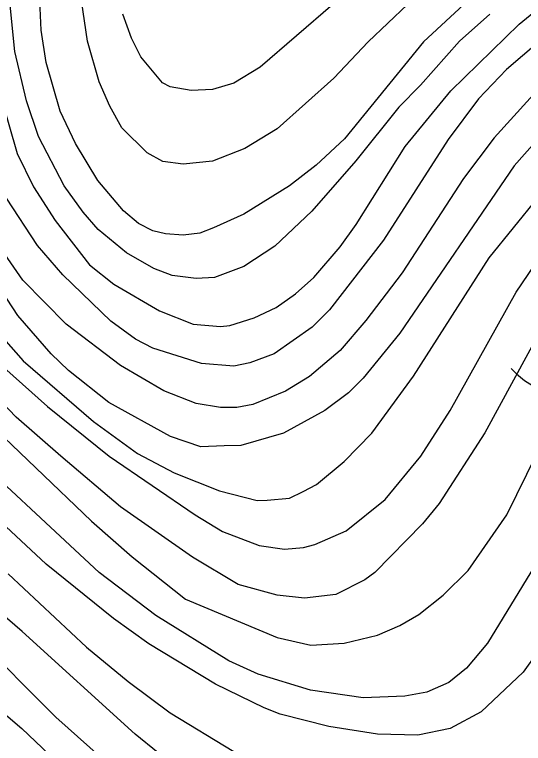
# Model space of a CAD drawing. Extents: x -709584 to -702006, y -1161789 to -1157496.
# Drawn here: x -708051.5 to -707906, y -1161156.7 to -1160948.3 of the extents above; entities that cross this region are included whole.
import ezdxf

# ---------------------------------------------------------------- set-up
doc = ezdxf.new("R2010")
doc.units = 0
for name, color, linetype in [('120_vrstevnice hlavní', 7, 'Continuous'), ('122_vrstevnice základní', 7, 'Continuous'), ('411_akumulovaný odtok', 7, 'Continuous')]:
    doc.layers.add(name, color=color, linetype=linetype)

msp = doc.modelspace()

# ---------------------------------------------------------------- linework, layer by layer
at = {"layer": '120_vrstevnice hlavní'}
for points in [[(-707850.99, -1160930.01), (-707880.5, -1160959.66), (-707908.7, -1160991.48), (-707941.39, -1161039.36), (-707951.8, -1161052.23), (-707956.03, -1161056.41), (-707962.8, -1161061.49), (-707974.66, -1161068), (-707986.81, -1161071.47), (-707991.58, -1161071.62), (-707998.25, -1161071.87), (-708006.96, -1161068.93), (-708024.56, -1161059.18), (-708036.13, -1161050.06), (-708041.05, -1161045.29), (-708050.6, -1161034.3), (-708064.34, -1161013.47)], [(-707914.2, -1160937.1), (-707934.59, -1160956.04), (-707957.16, -1160983.82), (-707965.26, -1160991.34), (-707972.92, -1160997.27), (-707985.94, -1161005.37), (-707994.62, -1161009.27), (-707998.55, -1161010.76), (-708003.3, -1161011.3), (-708008.4, -1161010.98), (-708011.98, -1161010.14), (-708016.03, -1161007.97), (-708020.37, -1161004.36), (-708027.74, -1160995.68), (-708034.11, -1160985.12), (-708038.45, -1160975.86), (-708042.5, -1160961.98), (-708043.94, -1160952.72), (-708044.96, -1160929.57)], [(-707843.03, -1161003.63), (-707864.87, -1161030.54), (-707867.77, -1161034.88), (-707881.07, -1161060.91), (-707901.76, -1161104.3), (-707916.25, -1161128.05), (-707922.3, -1161135.14), (-707927.34, -1161139.3), (-707933.64, -1161141.99), (-707939.94, -1161143.22), (-707951.81, -1161143.65), (-707966.85, -1161141.48), (-707981.89, -1161136.85), (-707990.28, -1161133.09), (-708011.11, -1161120.07), (-708027.31, -1161107.78), (-708070.56, -1161067.56)], [(-708093.84, -1161114.57), (-708049.44, -1161152.47), (-708041.63, -1161159.85)]]:
    msp.add_lwpolyline(points, dxfattribs=at)
at = {"layer": '122_vrstevnice základní'}
for points in [[(-708061.45, -1161062.65), (-708029.48, -1161093.17), (-708017.91, -1161103.29), (-708002.59, -1161115.4), (-707976.38, -1161126.41), (-707966.8, -1161128.61), (-707957.3, -1161128.03), (-707947.76, -1161125.71), (-707941.39, -1161122.96), (-707935.89, -1161119.78), (-707928.95, -1161114.29), (-707921.86, -1161107.2), (-707910.73, -1161091.29), (-707885.12, -1161039.22), (-707870.37, -1161015.78), (-707856.77, -1160997.56), (-707830.01, -1160965.59), (-707818.73, -1160951.27), (-707801.23, -1160925.24)], [(-707777.8, -1160926.68), (-707792.55, -1160946.06), (-707816.27, -1160982.66), (-707852.29, -1161032.56), (-707864.58, -1161051.94), (-707874.57, -1161072.77), (-707884.11, -1161096.21), (-707893.66, -1161117.03), (-707897.85, -1161124.84), (-707906.1, -1161136.27), (-707918.1, -1161147.7), (-707926.93, -1161152.47), (-707936.18, -1161154.35), (-707947.76, -1161154.06), (-707961.64, -1161151.89), (-707975.53, -1161148.28), (-707980.16, -1161146.54), (-707994.04, -1161139.74), (-708013.13, -1161128.17), (-708023.26, -1161120.94), (-708042.5, -1161105.46), (-708082.71, -1161068)], [(-708063.9, -1161030.54), (-708049.01, -1161047.31), (-708028.9, -1161064.67), (-708016.32, -1161073.78), (-708005.9, -1161079.28), (-707992.88, -1161084.49), (-707982.18, -1161087.24), (-707979.29, -1161087.09), (-707972.88, -1161086.59), (-707968.95, -1161084.65), (-707965.17, -1161082.69), (-707957.3, -1161076.1), (-707949.35, -1161068), (-707937.48, -1161051.66), (-707915.79, -1161017.81), (-707894.96, -1160992.06), (-707868.63, -1160962.7), (-707839.42, -1160927.69)], [(-708055.37, -1160972.1), (-708050.74, -1160988.01), (-708046.11, -1160997.56), (-708039.89, -1161007.1), (-708030.06, -1161019.83), (-708023.11, -1161025.33), (-708010.1, -1161033), (-708000.41, -1161036.76), (-707992.59, -1161037.48), (-707989.99, -1161037.19), (-707983.05, -1161035.02), (-707976.68, -1161031.98), (-707971.19, -1161028.08), (-707965.98, -1161023.45), (-707958.46, -1161014.63), (-707953.83, -1161008.26), (-707939.8, -1160985.99), (-707926.78, -1160970.07), (-707907.25, -1160950.98), (-707886.28, -1160933.77)], [(-707927.94, -1160934.64), (-707950.36, -1160956.04), (-707960.19, -1160966.46), (-707976.39, -1160980.92), (-707985.65, -1160986.56), (-707994.91, -1160990.18), (-708003.27, -1160991), (-708009.07, -1160990.27), (-708013.61, -1160987.82), (-708020.8, -1160980.63), (-708024.27, -1160974.42), (-708027.31, -1160967.47), (-708030.64, -1160955.9), (-708033.67, -1160935.07)], [(-707879.48, -1160937.1), (-707910.87, -1160964), (-707918.83, -1160972.39), (-707927.5, -1160983.96), (-707946.02, -1161012.75), (-707961.5, -1161032.71), (-707966.41, -1161037.62), (-707977.26, -1161045.29), (-707984.21, -1161047.89), (-707988.83, -1161048.76), (-707998.09, -1161048.04), (-708011.98, -1161043.7), (-708016.9, -1161041.09), (-708023.98, -1161035.89), (-708037.72, -1161022.73), (-708044.96, -1161014.34), (-708053.78, -1161000.74)], [(-707868.63, -1160939.7), (-707879.77, -1160950.98), (-707899.44, -1160967.04), (-707914.34, -1160983.53), (-707923.17, -1160995.1), (-707940.67, -1161022.15), (-707951.08, -1161035.74), (-707958.46, -1161044.28), (-707967.14, -1161051.8), (-707974.08, -1161055.99), (-707983.34, -1161059.76), (-707987.97, -1161060.62), (-707992.59, -1161060.62), (-707999.54, -1161059.47), (-708008.8, -1161055.85), (-708021.23, -1161048.62), (-708036.71, -1161036.76), (-708049.15, -1161024.17), (-708061.88, -1161005.95)], [(-708059.13, -1161045.15), (-708042.06, -1161060.33), (-708024.42, -1161074.51), (-707999.83, -1161091.29), (-707992.02, -1161096.06), (-707981.6, -1161100.11), (-707974.37, -1161101.12), (-707968.87, -1161100.69), (-707965.69, -1161099.82), (-707956.72, -1161095.92), (-707945.58, -1161086.95), (-707935.32, -1161074.51), (-707926.93, -1161061.49), (-707908.12, -1161027.64), (-707901.03, -1161017.23), (-707886.43, -1160997.85), (-707870.23, -1160977.89), (-707835.66, -1160940.28)], [(-707915.64, -1160948.09), (-707924.32, -1160955.9), (-707935.46, -1160968.48), (-707941.68, -1160974.7), (-707953.97, -1160990.04), (-707966.56, -1161004.5), (-707977.12, -1161014.48), (-707985.94, -1161020.27), (-707994.33, -1161023.45), (-707999.54, -1161023.74), (-708006.48, -1161022.87), (-708011.69, -1161020.84), (-708019.5, -1161016.36), (-708027.6, -1161009.71), (-708031.94, -1161004.79), (-708037.29, -1160997.27), (-708044.67, -1160983.09), (-708048.14, -1160972.97), (-708051.46, -1160958.79), (-708053.06, -1160942.59)], [(-707960.48, -1160945.34), (-707981.31, -1160963.28), (-707988.83, -1160967.91), (-707994.91, -1160969.64), (-708000.98, -1160969.93), (-708007.06, -1160968.92), (-708009.23, -1160967.76), (-708015.45, -1160960.38), (-708018.05, -1160955.03), (-708020.51, -1160948.09)], [(-707884.11, -1161010), (-707896.55, -1161030.25), (-707917.09, -1161067.86), (-707930.11, -1161088.11), (-707934.88, -1161093.89), (-707948.48, -1161107.78), (-707951.37, -1161109.95), (-707959.62, -1161114.14), (-707968.58, -1161115.15), (-707976.39, -1161114.29), (-707987.55, -1161111.27), (-708000.66, -1161103.44), (-708021.19, -1161089.07), (-708038.3, -1161074.51), (-708051.03, -1161063.37), (-708070.12, -1161043.55)], [(-707851.13, -1161075.67), (-707857.93, -1161093.89), (-707866.9, -1161122.53), (-707876.3, -1161145.96), (-707882.52, -1161156.67), (-707890.62, -1161167.23), (-707899.01, -1161175.04), (-707905.81, -1161179.67), (-707912.75, -1161183.14), (-707919.69, -1161185.59), (-707931.27, -1161187.48), (-707938.21, -1161187.62), (-707947.46, -1161186.61), (-707963.67, -1161183.43), (-707979.87, -1161178.36), (-708003.88, -1161164.77), (-708017.04, -1161154.06), (-708049.3, -1161124.7), (-708062.02, -1161113.85)], [(-708086.47, -1161102.28), (-708039.75, -1161149.15), (-708017.62, -1161168.96)], [(-708053.34, -1161108.21), (-708030.93, -1161129.18), (-708019.06, -1161139.02), (-708007.06, -1161147.99), (-707988.83, -1161158.98)]]:
    msp.add_lwpolyline(points, dxfattribs=at)
at = {"layer": '411_akumulovaný odtok'}
msp.add_lwpolyline([(-707909.49, -1161049.5), (-707908.04, -1161051.01), (-707905.74, -1161052.93), (-707902.69, -1161054.81), (-707900.81, -1161055.6), (-707896.97, -1161056.53), (-707885.4, -1161057.31), (-707882.24, -1161057.96), (-707880.67, -1161058.49), (-707876.12, -1161060.66), (-707862.86, -1161068.33), (-707859.9, -1161069.62), (-707858.42, -1161070.07), (-707856.92, -1161070.32), (-707855.52, -1161070.32), (-707852.69, -1161069.85), (-707848.37, -1161068.84), (-707846.79, -1161068.66), (-707845.02, -1161068.7), (-707843.1, -1161068.92), (-707839.15, -1161069.75), (-707831.99, -1161072)], dxfattribs=at)

doc.saveas('drawing.dxf')
